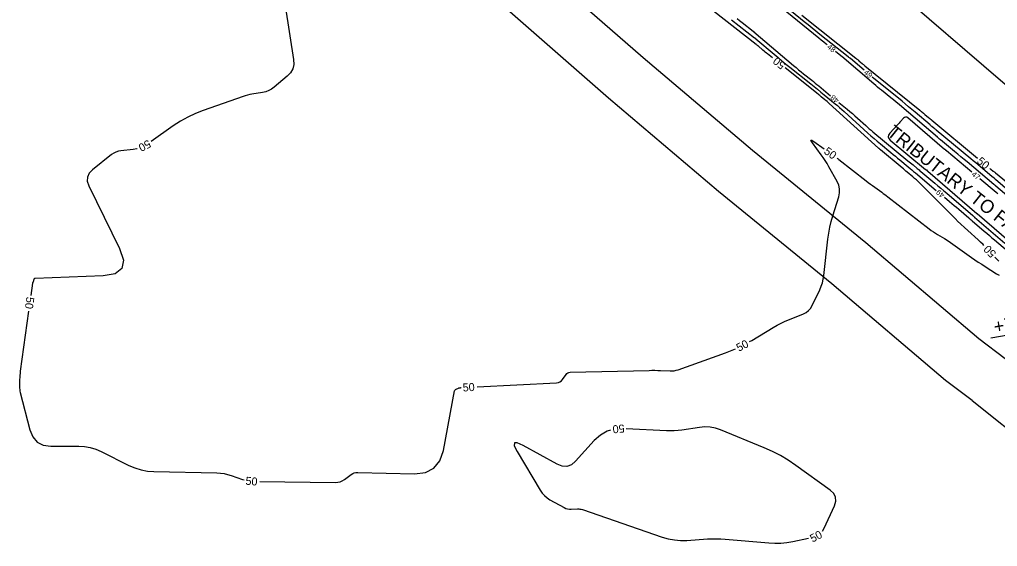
# Model space of a CAD drawing. Extents: x 2384780 to 2405861, y 547869 to 573706.
# Drawn here: x 2391754.6 to 2392121.2, y 553381.2 to 553578.8 of the extents above; entities that cross this region are included whole.
import ezdxf

# ---------------------------------------------------------------- set-up
doc = ezdxf.new("R2010")
doc.units = 0
for name, color, linetype in [('Breaklines', 7, 'Continuous'), ('Old_Level_60', 7, 'Continuous'), ('Old_Level_61', 7, 'Continuous'), ('Old_Level_63', 7, 'Continuous'), ('Prop Buffer Zone 1', 7, 'Continuous'), ('Prop Buffer Zone 2', 7, 'Continuous')]:
    doc.layers.add(name, color=color, linetype=linetype)

msp = doc.modelspace()

# ---------------------------------------------------------------- linework, layer by layer
at = {"layer": 'Old_Level_60'}
for points in [[(2392057.328, 553569.29225), (2392057.00125, 553569.55275), (2392056.047, 553570.3175), (2392055.094, 553571.08425), (2392054.14275, 553571.85275), (2392040.1535, 553583.177)], [(2392071.1555, 553559.75725), (2392066.04225, 553564.1185), (2392065.966, 553564.183), (2392065.889, 553564.247), (2392065.8115, 553564.31025), (2392065.7335, 553564.373), (2392065.478, 553564.5765), (2392065.42325, 553564.62), (2392065.3685, 553564.66375), (2392065.31375, 553564.70725), (2392065.259, 553564.75075), (2392054.61375, 553573.229), (2392053.14025, 553574.40475), (2392051.6695, 553575.58325), (2392050.20075, 553576.765), (2392048.7345, 553577.9495), (2392043.94875, 553581.8235)], [(2392021.47125, 553578.742), (2392030.1415, 553571.95075), (2392030.189, 553571.9135), (2392030.2365, 553571.876), (2392030.284, 553571.8385), (2392030.3315, 553571.80075), (2392030.486, 553571.6775), (2392030.519, 553571.651), (2392030.55175, 553571.62425), (2392030.58425, 553571.59725), (2392030.61675, 553571.56975), (2392037.43675, 553565.765), (2392038.903, 553564.527), (2392040.37875, 553563.30025), (2392041.864, 553562.0855), (2392043.35875, 553560.882), (2392051.163, 553554.6495), (2392052.426, 553553.637), (2392053.68575, 553552.62025), (2392054.942, 553551.599), (2392056.1945, 553550.5735), (2392060.2805, 553547.216), (2392061.1515, 553546.4915), (2392062.01375, 553545.7565), (2392062.867, 553545.01125), (2392063.71125, 553544.2555), (2392072.571, 553536.22825), (2392073.7305, 553535.19), (2392074.902, 553534.1655), (2392076.0855, 553533.155), (2392077.28075, 553532.15825), (2392081.20525, 553528.9245), (2392082.0455, 553528.231), (2392082.88475, 553527.536), (2392083.72275, 553526.8395), (2392084.55975, 553526.1415), (2392087.715, 553523.50575), (2392088.39125, 553522.94075), (2392089.0675, 553522.376), (2392089.74375, 553521.81125), (2392090.41975, 553521.24625), (2392098.24975, 553514.70575)], [(2392023.58475, 553579.1635), (2392024.491, 553578.43075), (2392025.405, 553577.70725), (2392029.64425, 553574.3865), (2392029.666, 553574.3695), (2392029.68775, 553574.3525), (2392029.70925, 553574.33525), (2392029.731, 553574.318), (2392029.8015, 553574.26175), (2392029.8165, 553574.24975), (2392029.8315, 553574.2375), (2392029.8465, 553574.22525), (2392029.86125, 553574.21275), (2392044.77125, 553561.52225), (2392045.6885, 553560.7475), (2392046.612, 553559.98), (2392047.54125, 553559.22), (2392048.4765, 553558.467), (2392051.54175, 553556.019), (2392052.1975, 553555.4935), (2392052.8515, 553554.9655), (2392053.50375, 553554.43525), (2392054.15425, 553553.90275), (2392058.63175, 553550.22375)], [(2392126.2605, 553511.39325), (2392120.58375, 553516.332), (2392120.512, 553516.394), (2392120.44, 553516.45575), (2392120.3675, 553516.517), (2392120.29475, 553516.578), (2392120.057, 553516.7765), (2392120.006, 553516.819), (2392119.955, 553516.86175), (2392119.904, 553516.90425), (2392119.85325, 553516.947), (2392109.79775, 553525.37575), (2392108.62325, 553526.35975), (2392107.448, 553527.34325), (2392106.27225, 553528.326), (2392105.09625, 553529.30825), (2392099.84125, 553533.69375), (2392099.7235, 553533.79175), (2392099.60525, 553533.88925), (2392099.48675, 553533.98625), (2392099.36775, 553534.08275), (2392098.97875, 553534.397), (2392098.89575, 553534.46475), (2392098.813, 553534.533), (2392098.73075, 553534.60175), (2392098.649, 553534.671), (2392085.31275, 553546.028), (2392084.28075, 553546.9015), (2392083.2435, 553547.7685), (2392082.201, 553548.62925), (2392081.153, 553549.48375), (2392077.7215, 553552.2645), (2392076.988, 553552.8625), (2392076.2585, 553553.46525), (2392075.5325, 553554.07275), (2392074.8105, 553554.6845), (2392062.789, 553564.938), (2392062.75325, 553564.96825), (2392062.71725, 553564.99825), (2392062.68075, 553565.02775), (2392062.64425, 553565.05725), (2392062.52425, 553565.15275), (2392062.49875, 553565.17325), (2392062.473, 553565.19375), (2392062.44725, 553565.214), (2392062.4215, 553565.2345), (2392060.45625, 553566.79975)], [(2392134.12675, 553506.88425), (2392120.437, 553518.794), (2392120.301, 553518.91175), (2392120.16425, 553519.02875), (2392120.027, 553519.14525), (2392119.889, 553519.26075), (2392119.4375, 553519.6375), (2392119.34075, 553519.71825), (2392119.24425, 553519.799), (2392119.1475, 553519.88), (2392119.051, 553519.961), (2392114.81475, 553523.51175), (2392113.90675, 553524.2725), (2392112.9985, 553525.0325), (2392112.08975, 553525.79225), (2392111.1805, 553526.5515), (2392098.24275, 553537.34925), (2392098.0145, 553537.539), (2392097.78525, 553537.728), (2392097.55525, 553537.916), (2392097.32475, 553538.10325), (2392096.57025, 553538.71325), (2392096.409, 553538.8445), (2392096.2485, 553538.97675), (2392096.089, 553539.11), (2392095.93025, 553539.24425), (2392090.2765, 553544.059), (2392089.06175, 553545.087), (2392087.841, 553546.1075), (2392086.614, 553547.1205), (2392085.38075, 553548.12625), (2392075.9595, 553555.7605), (2392074.78175, 553556.721), (2392074.21925, 553557.18575)], [(2392061.7225, 553547.68425), (2392064.813, 553545.145), (2392065.79475, 553544.32825), (2392066.7665, 553543.49975), (2392067.72825, 553542.65975), (2392068.68, 553541.80775), (2392071.772, 553539.00625), (2392072.438, 553538.40975), (2392073.111, 553537.8215), (2392073.79075, 553537.241), (2392074.4775, 553536.66825), (2392087.61775, 553525.841), (2392088.098, 553525.4445), (2392088.57775, 553525.04725), (2392089.05675, 553524.64925), (2392089.535, 553524.25025), (2392091.09625, 553522.946), (2392091.43075, 553522.66675), (2392091.7655, 553522.38725), (2392092.1, 553522.10775), (2392092.4345, 553521.82825), (2392097.697, 553517.43225), (2392098.823, 553516.4885), (2392099.94575, 553515.541), (2392101.0655, 553514.5895), (2392102.182, 553513.6345), (2392111.95675, 553505.24375), (2392112.021, 553505.18875), (2392112.08525, 553505.134), (2392112.14975, 553505.07925), (2392112.21425, 553505.0245), (2392112.425, 553504.84625), (2392112.47025, 553504.808), (2392112.51525, 553504.76975), (2392112.56025, 553504.73125), (2392112.60525, 553504.69275), (2392123.94475, 553494.95925)], [(2392111.49475, 553521.61175), (2392102.04075, 553529.5365), (2392101.96975, 553529.59575), (2392101.89875, 553529.65525), (2392101.82775, 553529.7145), (2392101.75675, 553529.77375), (2392101.4395, 553530.0385), (2392101.4325, 553530.0445), (2392101.42525, 553530.0505), (2392101.41825, 553530.05625), (2392101.411, 553530.062), (2392101.3875, 553530.081), (2392101.3825, 553530.08525), (2392101.3775, 553530.08925), (2392101.3725, 553530.0935), (2392101.3675, 553530.0975), (2392087.5295, 553541.88225), (2392087.13225, 553542.13375), (2392086.7455, 553542.203), (2392086.369, 553542.09), (2392086.00325, 553541.7945), (2392084.8255, 553540.5315), (2392084.5735, 553540.2605), (2392084.322, 553539.989), (2392084.071, 553539.717), (2392083.82075, 553539.4445), (2392080.79675, 553536.14375), (2392080.3225, 553535.44875), (2392080.195, 553534.778), (2392080.41475, 553534.1315), (2392080.9815, 553533.50925)], [(2392080.9815, 553533.50925), (2392094.213, 553522.60675), (2392094.242, 553522.58275), (2392094.271, 553522.559), (2392094.3, 553522.53475), (2392094.32875, 553522.51075), (2392094.423, 553522.432), (2392094.44325, 553522.41525), (2392094.4635, 553522.39825), (2392094.4835, 553522.3815), (2392094.50375, 553522.3645), (2392094.8215, 553522.09925), (2392094.8895, 553522.04225), (2392094.95725, 553521.985), (2392095.02475, 553521.9275), (2392095.09225, 553521.86975), (2392113.44875, 553506.11275), (2392113.4555, 553506.10725), (2392113.462, 553506.1015), (2392113.4685, 553506.096), (2392113.47525, 553506.0905), (2392113.49675, 553506.07225), (2392113.5015, 553506.06825), (2392113.506, 553506.06425), (2392113.5105, 553506.0605), (2392113.51525, 553506.0565), (2392134.5955, 553487.96175)], [(2392121.312, 553513.364), (2392120.73025, 553513.87), (2392120.72275, 553513.87625), (2392120.7155, 553513.88275), (2392120.708, 553513.889), (2392120.7005, 553513.89525), (2392120.67625, 553513.9155), (2392120.671, 553513.92), (2392120.66575, 553513.92425), (2392120.6605, 553513.92875), (2392120.65525, 553513.933), (2392114.56025, 553519.04225)], [(2392101.3195, 553512.14125), (2392103.1985, 553510.57175), (2392104.0715, 553509.84), (2392104.94175, 553509.1055), (2392105.80975, 553508.36825), (2392106.675, 553507.62775), (2392110.46475, 553504.375), (2392110.5865, 553504.2705), (2392110.7085, 553504.16625), (2392110.83075, 553504.0625), (2392110.953, 553503.95875), (2392111.35325, 553503.62025), (2392111.439, 553503.54775), (2392111.5245, 553503.475), (2392111.60975, 553503.402), (2392111.69525, 553503.329), (2392116.2075, 553499.45575), (2392117.17525, 553498.62675), (2392118.14475, 553497.79975), (2392119.11575, 553496.9745), (2392120.0885, 553496.15125), (2392133.81675, 553484.55775)]]:
    msp.add_lwpolyline(points, dxfattribs=at)
at = {"layer": 'Old_Level_61'}
for points in [[(2392036.897, 553564.37025), (2392034.9955, 553565.889), (2392034.55875, 553566.2405), (2392034.12475, 553566.5955), (2392033.69375, 553566.954), (2392033.26525, 553567.31575), (2392031.41475, 553568.89075), (2392031.3435, 553568.951), (2392031.2715, 553569.0105), (2392031.19925, 553569.06975), (2392031.1265, 553569.12825), (2392030.888, 553569.31825), (2392030.83675, 553569.359), (2392030.7855, 553569.39975), (2392030.73425, 553569.44), (2392030.68275, 553569.4805), (2392010.778, 553585.0715)], [(2391854.3055, 553583.239), (2391857.29975, 553563.763), (2391857.3705, 553561.964), (2391857.004, 553560.3295), (2391856.2005, 553558.85975), (2391854.96, 553557.55475), (2391850.0495, 553553.44075), (2391849.06575, 553552.7195), (2391848.014, 553552.1475), (2391846.89375, 553551.72425), (2391845.70525, 553551.45025), (2391841.7115, 553550.798), (2391840.8605, 553550.6395), (2391840.019, 553550.44375), (2391839.18725, 553550.21075), (2391838.36475, 553549.9405), (2391823.47975, 553544.67875), (2391820.51525, 553543.51725), (2391817.65, 553542.1635), (2391814.8835, 553540.61725), (2391812.21625, 553538.879), (2391803.907, 553533.0555)], [(2392047.8195, 553580.416), (2392068.02475, 553564.3245), (2392068.1445, 553564.229), (2392068.26425, 553564.13375), (2392068.384, 553564.03825), (2392068.50375, 553563.943), (2392068.89475, 553563.63125), (2392068.9785, 553563.56425), (2392069.06125, 553563.4965), (2392069.14375, 553563.428), (2392069.2255, 553563.35875), (2392070.4295, 553562.332), (2392070.68825, 553562.11275), (2392070.94825, 553561.895), (2392071.2095, 553561.67925), (2392071.47225, 553561.465), (2392092.0765, 553544.7685), (2392092.264, 553544.6155), (2392092.45075, 553544.4615), (2392092.6365, 553544.30625), (2392092.82125, 553544.14975), (2392093.4235, 553543.637), (2392093.55275, 553543.5275), (2392093.68275, 553543.419), (2392093.8135, 553543.31125), (2392093.945, 553543.20425), (2392095.36075, 553542.05975), (2392095.6635, 553541.814), (2392095.9655, 553541.567), (2392096.2665, 553541.319), (2392096.56625, 553541.0695), (2392113.648, 553526.8135)], [(2392116.1065, 553494.07), (2392115.77275, 553494.40575), (2392114.84875, 553495.297), (2392113.906, 553496.1695), (2392106.22475, 553503.13075), (2392106.15325, 553503.19925), (2392106.0855, 553503.27125), (2392106.02175, 553503.34675), (2392105.96225, 553503.426), (2392105.77375, 553503.69), (2392105.73225, 553503.74575), (2392105.6885, 553503.7995), (2392105.6425, 553503.8515), (2392105.59425, 553503.9015), (2392092.0055, 553517.4585), (2392091.38825, 553518.061), (2392090.75825, 553518.64925), (2392090.11525, 553519.2235), (2392089.4595, 553519.7835), (2392087.2965, 553521.5905), (2392086.833, 553521.97775), (2392086.3695, 553522.365), (2392085.906, 553522.752), (2392085.4425, 553523.13925), (2392077.355, 553529.895), (2392077.275, 553529.96175), (2392077.195, 553530.02825), (2392077.11475, 553530.09475), (2392077.03425, 553530.16125), (2392076.7715, 553530.3775), (2392076.7155, 553530.42425), (2392076.66, 553530.47175), (2392076.60525, 553530.51975), (2392076.55075, 553530.56825), (2392058.06675, 553547.3155), (2392057.6695, 553547.671), (2392057.268, 553548.02175), (2392056.8625, 553548.3675), (2392056.45275, 553548.70825), (2392055.10725, 553549.814), (2392054.8185, 553550.05025), (2392054.52875, 553550.28575), (2392054.2385, 553550.52), (2392053.94725, 553550.7535), (2392041.5855, 553560.626)], [(2392028.26925, 553458.01225), (2392029.06025, 553458.464), (2392037.0485, 553463.2955), (2392038.54025, 553464.15575), (2392040.06425, 553464.95125), (2392041.62, 553465.68225), (2392043.208, 553466.34825), (2392048.448, 553468.419), (2392049.495, 553468.94375), (2392050.39, 553469.63025), (2392051.1335, 553470.479), (2392051.725, 553471.48975), (2392054.53875, 553477.447), (2392055.08625, 553478.73925), (2392055.523, 553480.063), (2392055.849, 553481.4185), (2392056.064, 553482.8055), (2392057.61325, 553496.4185), (2392057.92075, 553498.656), (2392058.331, 553500.8715), (2392058.8445, 553503.06575), (2392059.46075, 553505.23825), (2392061.64225, 553512.3), (2392061.95525, 553513.797), (2392061.95925, 553515.262), (2392061.654, 553516.695), (2392061.0395, 553518.09575), (2392057.9925, 553523.58325), (2392057.3205, 553524.747), (2392056.61075, 553525.886), (2392055.863, 553527.00075), (2392055.0775, 553528.09075), (2392051.78675, 553532.4995), (2392051.29075, 553533.24175), (2392051.2125, 553533.57925), (2392051.552, 553533.5115), (2392052.30975, 553533.03925), (2392056.1815, 553530.3355)], [(2391798.639, 553530.279), (2391798.56525, 553530.257), (2391797.1925, 553530.02975), (2391792.60675, 553529.56), (2391791.65, 553529.39525), (2391790.7455, 553529.1025), (2391789.89275, 553528.6815), (2391789.09225, 553528.1325), (2391781.89975, 553522.43975), (2391780.6595, 553521.15175), (2391780.02125, 553519.72775), (2391779.985, 553518.16775), (2391780.5505, 553516.4715), (2391792.09225, 553492.97775), (2391793.54075, 553488.593), (2391792.99, 553485.40475), (2391790.4405, 553483.41275), (2391785.89175, 553482.61725), (2391760.42625, 553481.7115), (2391760.234, 553481.67875), (2391760.0835, 553481.596), (2391759.97475, 553481.463), (2391759.9075, 553481.27975), (2391759.71925, 553480.431), (2391759.702, 553480.3715), (2391759.67725, 553480.31575), (2391759.6455, 553480.26375), (2391759.6065, 553480.21575), (2391759.46675, 553480.06475), (2391759.44, 553480.031), (2391759.419, 553479.99425), (2391759.404, 553479.955), (2391759.395, 553479.91275), (2391758.76675, 553475.336)], [(2392061.0485, 553526.82925), (2392061.0905, 553526.79625), (2392061.254, 553526.66725), (2392061.41775, 553526.5385), (2392061.58175, 553526.41), (2392061.74575, 553526.28175), (2392071.97, 553518.292), (2392072.7555, 553517.6845), (2392073.54725, 553517.085), (2392074.345, 553516.494), (2392075.149, 553515.91075), (2392077.78475, 553514.01925), (2392078.34775, 553513.6115), (2392078.907, 553513.1985), (2392079.4625, 553512.78075), (2392080.01425, 553512.35775), (2392095.6195, 553500.282), (2392096.368, 553499.72175), (2392097.13325, 553499.18675), (2392097.91525, 553498.6765), (2392098.71425, 553498.19125), (2392101.3515, 553496.64675), (2392101.91275, 553496.30975), (2392102.466, 553495.9605), (2392103.0115, 553495.599), (2392103.549, 553495.22525), (2392111.44775, 553489.60275), (2392112.714, 553488.714), (2392113.99175, 553487.84225), (2392115.281, 553486.98775), (2392116.58175, 553486.15025), (2392120.84975, 553483.44275), (2392121.77225, 553482.877)], [(2392118.2585, 553522.97375), (2392118.281, 553522.95675), (2392118.4795, 553522.80725), (2392118.522, 553522.775), (2392118.5645, 553522.743), (2392118.607, 553522.711), (2392118.6495, 553522.679), (2392119.58625, 553521.973), (2392119.786, 553521.82075), (2392119.98425, 553521.66625), (2392120.18075, 553521.50975), (2392120.3755, 553521.351), (2392137.0405, 553507.62675)], [(2392121.65725, 553488.18425), (2392120.23, 553489.71225)], [(2391757.951, 553469.39175), (2391754.8695, 553446.94175), (2391754.77275, 553446.1445), (2391754.7005, 553445.34525), (2391754.65325, 553444.54425), (2391754.63075, 553443.7415), (2391754.59775, 553441.116), (2391754.609, 553440.5555), (2391754.65675, 553439.9995), (2391754.74125, 553439.44775), (2391754.862, 553438.90025)], [(2391926.072, 553441.057), (2391955.92775, 553442.60225), (2391956.58925, 553442.70575), (2391957.1765, 553442.94325), (2391957.68925, 553443.315), (2391958.12775, 553443.82125), (2391959.43825, 553445.69375), (2391959.74525, 553446.04625), (2391960.1045, 553446.3015), (2391960.51575, 553446.45925), (2391960.97925, 553446.5195), (2391990.544, 553447.221), (2391991.6355, 553447.2375), (2391992.727, 553447.2355), (2391993.818, 553447.21525), (2391994.909, 553447.176), (2391998.47275, 553447.01825), (2391999.231, 553447.02075), (2391999.97825, 553447.09575), (2392000.71475, 553447.24325), (2392001.44025, 553447.4635), (2392019.21, 553453.79025), (2392021.76125, 553454.7715), (2392022.9275, 553455.289)], [(2391754.862, 553438.90025), (2391758.425, 553424.9375), (2391759.51225, 553422.23675), (2391761.199, 553420.30775), (2391763.485, 553419.1505), (2391766.3705, 553418.7645), (2391776.776, 553418.7645), (2391778.97625, 553418.64), (2391781.1175, 553418.26575), (2391783.2, 553417.642), (2391785.22325, 553416.769), (2391795.567, 553411.59275), (2391797.81625, 553410.6155), (2391800.13075, 553409.90225), (2391802.51075, 553409.45275), (2391804.956, 553409.267), (2391828.5425, 553408.7555), (2391829.914, 553408.6725), (2391831.266, 553408.4835), (2391832.59925, 553408.18825), (2391833.913, 553407.787), (2391838.174, 553406.30275), (2391838.73275, 553406.1325)], [(2391844.68425, 553405.599), (2391872.90575, 553405.19125), (2391873.84725, 553405.25125), (2391874.741, 553405.45875), (2391875.58725, 553405.81375), (2391876.3855, 553406.3165), (2391878.91575, 553408.19975), (2391879.4745, 553408.55075), (2391880.06675, 553408.7965), (2391880.69225, 553408.937), (2391881.35125, 553408.97225), (2391902.66975, 553408.42725), (2391906.772, 553408.88675), (2391909.94175, 553410.49825), (2391912.17925, 553413.26175), (2391913.48475, 553417.17775), (2391917.654, 553439.494), (2391917.725, 553439.728), (2391917.84325, 553439.924), (2391918.009, 553440.082), (2391918.222, 553440.202), (2391919.13975, 553440.59375), (2391919.23425, 553440.62975), (2391919.3305, 553440.65875), (2391919.4285, 553440.68), (2391919.52875, 553440.69425), (2391919.8585, 553440.72825), (2391919.92925, 553440.735), (2391920.00025, 553440.741), (2391920.071, 553440.746), (2391920.08025, 553440.7465)], [(2391976.07225, 553424.75075), (2391974.8515, 553424.40625), (2391972.3085, 553422.9805), (2391970.02825, 553420.921), (2391963.0085, 553413.15775), (2391961.44725, 553411.838), (2391959.77175, 553411.2065), (2391957.982, 553411.263), (2391956.078, 553412.0075), (2391943.35675, 553419.069), (2391941.1715, 553420.0585), (2391940.0675, 553420.0005), (2391940.045, 553418.89525), (2391941.104, 553416.74275), (2391949.7625, 553402.25625), (2391950.49625, 553401.1895), (2391951.3485, 553400.245), (2391952.3195, 553399.42325), (2391953.40925, 553398.72375)], [(2392055.522, 553386.94725), (2392056.18, 553388.04575), (2392060.0605, 553396.41375), (2392060.5875, 553398.12675), (2392060.50475, 553399.6795), (2392059.813, 553401.072), (2392058.5115, 553402.30425), (2392045.5535, 553411.6), (2392042.7285, 553413.505), (2392039.8075, 553415.2365), (2392036.79025, 553416.794), (2392033.67675, 553418.17775), (2392017.3875, 553424.85975), (2392015.466, 553425.5055), (2392013.5115, 553425.88), (2392011.52425, 553425.98325), (2392009.50425, 553425.81525), (2392002.85125, 553424.823), (2392001.424, 553424.64575), (2391999.993, 553424.53975), (2391998.55875, 553424.50475), (2391997.12075, 553424.54075), (2391982.00475, 553425.29225)], [(2391953.40925, 553398.72375), (2391958.77125, 553395.746), (2391959.3965, 553395.4525), (2391960.04375, 553395.25375), (2391960.7125, 553395.15025), (2391961.40325, 553395.1415), (2391963.69525, 553395.26825), (2391964.183, 553395.272), (2391964.66425, 553395.22875), (2391965.13925, 553395.13875), (2391965.6075, 553395.002), (2391995.516, 553384.69), (2391997.7735, 553384.034), (2392000.062, 553383.61175), (2392002.3815, 553383.4235), (2392004.73175, 553383.469), (2392012.46025, 553384), (2392014.11625, 553384.08125), (2392015.77125, 553384.09775), (2392017.426, 553384.04975), (2392019.07975, 553383.9365), (2392035.47125, 553382.49525), (2392037.731, 553382.37825), (2392039.981, 553382.42625), (2392042.2215, 553382.6385), (2392044.45225, 553383.0155), (2392050.375, 553384.2375)]]:
    msp.add_lwpolyline(points, dxfattribs=at)
at = {"layer": 'Old_Level_63'}
msp.add_lwpolyline([(2392190.8755, 553453.4645), (2392151.95425, 553465.03875), (2392118.6825, 553459.3015)], dxfattribs=at)
at = {"layer": 'Prop Buffer Zone 1'}
for points in [[(2392177.634, 553509.85725), (2392164.84625, 553520.049), (2392123.20625, 553555.2065), (2392081.34075, 553591.269), (2392039.88475, 553624.9605), (2391997.7555, 553660.70975), (2391948.74425, 553699.73575), (2391903.893, 553737.29675), (2391883.53775, 553754.1785)], [(2392124.08725, 553451.546), (2392114.19625, 553458.99725), (2392071.873, 553495.0885), (2392029.39475, 553529.693), (2391988.35325, 553564.468), (2391947.16525, 553600.4885)]]:
    msp.add_lwpolyline(points, dxfattribs=at)
at = {"layer": 'Prop Buffer Zone 2'}
for points in [[(2392111.62775, 553435.90125), (2392101.68375, 553443.39225), (2392059.0715, 553479.73025), (2392016.61775, 553514.31475), (2391975.3095, 553549.31575), (2391934.351, 553585.1355)], [(2392111.6265, 553435.90225), (2392180.29325, 553381.186)]]:
    msp.add_lwpolyline(points, dxfattribs=at)

# ---------------------------------------------------------------- texts
at = {"layer": 'Breaklines'}
msp.add_text('TRIBUTARY TO FALLING CREEK', height=4.9999995, rotation=321.5230806, dxfattribs=at).set_placement((2392079.41542, 553535.66158))
at = {"layer": 'Old_Level_60'}
for s, rotation, p in [('48', 321.4543556, (2392057.09275, 553568.2005)), ('49', 319.9905694, (2392070.9055, 553558.651)), ('48', 140.5914806, (2392061.97375, 553548.772)), ('47', 320.0292611, (2392111.28675, 553520.48125)), ('49', 140.1265528, (2392101.56175, 553513.242))]:
    msp.add_text(s, height=2, rotation=rotation, dxfattribs=at).set_placement(p)
at = {"layer": 'Old_Level_61'}
for rotation, p in [(141.3879778, (2392042.023, 553562.19625)), (207.7913139, (2391802.80475, 553533.8165)), (324.2295083, (2392055.848, 553528.78175)), (320.2125667, (2392113.1765, 553525.25)), (133.4184556, (2392120.89525, 553491.21975)), (262.1847056, (2391757.194, 553474.908)), (27.0110083, (2392024.21275, 553454.16775)), (2.9666556, (2391920.795, 553439.28175)), (185.2163056, (2391981.2245, 553426.976)), (354.8768389, (2391839.19825, 553404.369)), (27.7658583, (2392051.8685, 553382.6035))]:
    msp.add_text('50', height=3, rotation=rotation, dxfattribs=at).set_placement(p)
at = {"layer": 'Old_Level_63'}
msp.add_text('+77', height=5, rotation=9.7834278, dxfattribs=at).set_placement((2392120.2135, 553461.0665))

doc.saveas('drawing.dxf')
